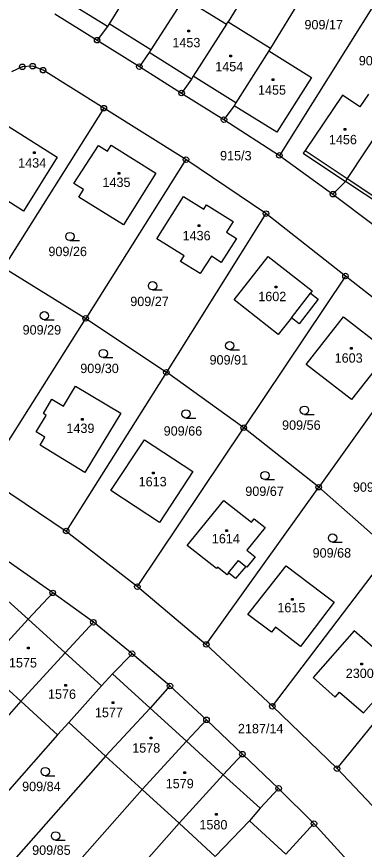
# Model space of a CAD drawing. Extents: x -795483 to -789093, y -1112258 to -1108741.
# Drawn here: x -791249.5 to -791186.7, y -1109507 to -1109356.5 of the extents above; entities that cross this region are included whole.
import ezdxf

# ---------------------------------------------------------------- set-up
doc = ezdxf.new("R2010")
doc.units = 0
for name, color, linetype in [('Vrstva 1', 7, 'Continuous'), ('Vrstva 14', 7, 'Continuous'), ('Vrstva 15', 7, 'Continuous'), ('Vrstva 2', 7, 'Continuous'), ('Vrstva 23', 7, 'Continuous'), ('Vrstva 25', 7, 'Continuous'), ('Vrstva 28', 7, 'Continuous')]:
    doc.layers.add(name, color=color, linetype=linetype)

msp = doc.modelspace()

# ---------------------------------------------------------------- linework, layer by layer
at = {"layer": 'Vrstva 1'}
for p, q in [((-791198.5, -1109336.54), (-791211.33, -1109357.44)), ((-791190.91, -1109341.29), (-791203.67, -1109362.23)), ((-791180.78, -1109347.68), (-791202.06, -1109381.61)), ((-791226.99, -1109348.33), (-791232.81, -1109357.83)), ((-791219.26, -1109353.1), (-791225.27, -1109362.54)), ((-791219.26, -1109353.1), (-791211.62, -1109357.9)), ((-791242.59, -1109356), (-791234.98, -1109360.78)), ((-791233.13, -1109358.34), (-791234.98, -1109360.78)), ((-791232.81, -1109357.83), (-791233.13, -1109358.34)), ((-791211.62, -1109357.9), (-791217.62, -1109367.31)), ((-791211.62, -1109357.9), (-791211.33, -1109357.44)), ((-791211.33, -1109357.44), (-791203.67, -1109362.23)), ((-791234.98, -1109360.78), (-791227.35, -1109365.57)), ((-791225.59, -1109363.04), (-791227.35, -1109365.57)), ((-791225.27, -1109362.54), (-791225.59, -1109363.04)), ((-791203.98, -1109362.72), (-791209.91, -1109372.12)), ((-791203.67, -1109362.23), (-791203.98, -1109362.72)), ((-791203.98, -1109362.72), (-791196.29, -1109367.53)), ((-791248.49, -1109365.61), (-791250.45, -1109366.5)), ((-791246.63, -1109365.48), (-791248.49, -1109365.61)), ((-791244.73, -1109366.2), (-791246.63, -1109365.48)), ((-791233.76, -1109373.08), (-791244.73, -1109366.2)), ((-791227.35, -1109365.57), (-791219.73, -1109370.35)), ((-791217.62, -1109367.31), (-791217.94, -1109367.82)), ((-791196.29, -1109367.53), (-791202.52, -1109377.44)), ((-791217.94, -1109367.82), (-791219.73, -1109370.35)), ((-791219.73, -1109370.35), (-791212.07, -1109375.15)), ((-791190.66, -1109370.73), (-791197.43, -1109380.7)), ((-791187.53, -1109372.83), (-791190.66, -1109370.73)), ((-791185.98, -1109370.54), (-791187.53, -1109372.83)), ((-791209.91, -1109372.12), (-791210.22, -1109372.63)), ((-791233.76, -1109373.08), (-791251.9, -1109401.85)), ((-791218.94, -1109382.38), (-791233.76, -1109373.08)), ((-791210.22, -1109372.63), (-791212.07, -1109375.15)), ((-791202.52, -1109377.44), (-791210.22, -1109372.63)), ((-791212.07, -1109375.15), (-791202.06, -1109381.61)), ((-791251.07, -1109376.33), (-791242.17, -1109381.91)), ((-791183.21, -1109375.73), (-791189.81, -1109385.8)), ((-791239.2, -1109386.7), (-791234.72, -1109379.81)), ((-791234.72, -1109379.81), (-791233.1, -1109380.82)), ((-791233.1, -1109380.82), (-791232.46, -1109379.77)), ((-791232.46, -1109379.77), (-791224.35, -1109384.82)), ((-791197.43, -1109380.7), (-791197.76, -1109381.2)), ((-791197.76, -1109381.2), (-791190.15, -1109386.3)), ((-791242.17, -1109381.91), (-791248.29, -1109391.67)), ((-791218.94, -1109382.38), (-791237.04, -1109411.08)), ((-791204.5, -1109392.13), (-791218.94, -1109382.38)), ((-791202.06, -1109381.61), (-791192.4, -1109388.62)), ((-791224.35, -1109384.82), (-791230.19, -1109394.17)), ((-791189.81, -1109385.8), (-791190.15, -1109386.3)), ((-791248.29, -1109391.67), (-791257.2, -1109386.06)), ((-791237.45, -1109387.79), (-791239.2, -1109386.7)), ((-791190.15, -1109386.3), (-791192.4, -1109388.62)), ((-791238.29, -1109389.14), (-791237.45, -1109387.79)), ((-791192.4, -1109388.62), (-791185.15, -1109394.12)), ((-791230.19, -1109394.17), (-791238.29, -1109389.14)), ((-791224.18, -1109396.7), (-791219.38, -1109389.03)), ((-791219.38, -1109389.03), (-791215.7, -1109391.3)), ((-791215.7, -1109391.3), (-791215.23, -1109390.54)), ((-791215.23, -1109390.54), (-791210.42, -1109393.53)), ((-791204.5, -1109392.13), (-791222.48, -1109420.82)), ((-791190.14, -1109403.42), (-791204.5, -1109392.13)), ((-791210.42, -1109393.53), (-791211.63, -1109395.46)), ((-791211.63, -1109395.46), (-791209.81, -1109396.61)), ((-791219.28, -1109399.76), (-791224.18, -1109396.7)), ((-791209.81, -1109396.61), (-791212.56, -1109400.95)), ((-791219.93, -1109400.8), (-791219.28, -1109399.76)), ((-791216.35, -1109402.98), (-791219.93, -1109400.8)), ((-791214.34, -1109399.82), (-791216.35, -1109402.98)), ((-791212.56, -1109400.95), (-791214.34, -1109399.82)), ((-791210.22, -1109407.72), (-791204.12, -1109399.88)), ((-791204.12, -1109399.88), (-791196.12, -1109406.1)), ((-791251.9, -1109401.85), (-791237.04, -1109411.08)), ((-791190.14, -1109403.42), (-791208.5, -1109430.84)), ((-791178.23, -1109412.84), (-791190.14, -1109403.42)), ((-791196.12, -1109406.1), (-791196.44, -1109406.51)), ((-791196.44, -1109406.51), (-791195.06, -1109407.59)), ((-791202.27, -1109414.01), (-791210.22, -1109407.72)), ((-791195.06, -1109407.59), (-791198.51, -1109412.03)), ((-791255.12, -1109439.75), (-791237.04, -1109411.08)), ((-791237.04, -1109411.08), (-791222.48, -1109420.82)), ((-791199.89, -1109410.95), (-791202.27, -1109414.01)), ((-791198.51, -1109412.03), (-791199.89, -1109410.95)), ((-791197.22, -1109419.38), (-791190.5, -1109410.77)), ((-791190.5, -1109410.77), (-791182.33, -1109417.17)), ((-791175.81, -1109414.75), (-791194.97, -1109441.59)), ((-791182.33, -1109417.17), (-791189.06, -1109425.75)), ((-791189.06, -1109425.75), (-791197.22, -1109419.38)), ((-791222.48, -1109420.82), (-791240.56, -1109449.51)), ((-791208.5, -1109430.84), (-791222.48, -1109420.82)), ((-791241.04, -1109426.94), (-791238.87, -1109423.34)), ((-791238.87, -1109423.34), (-791230.67, -1109428.18)), ((-791244.69, -1109428.29), (-791243.14, -1109425.67)), ((-791243.14, -1109425.67), (-791241.04, -1109426.94)), ((-791245.99, -1109431.59), (-791244.18, -1109428.6)), ((-791244.18, -1109428.6), (-791244.69, -1109428.29)), ((-791230.67, -1109428.18), (-791237.18, -1109438.91)), ((-791227.71, -1109459.56), (-791208.5, -1109430.84)), ((-791194.97, -1109441.59), (-791208.5, -1109430.84)), ((-791244.42, -1109432.54), (-791245.99, -1109431.59)), ((-791245.28, -1109434), (-791244.42, -1109432.54)), ((-791237.18, -1109438.91), (-791245.28, -1109434)), ((-791232.49, -1109442.19), (-791226.45, -1109433.02)), ((-791226.45, -1109433.02), (-791217.67, -1109438.76)), ((-791255.12, -1109439.75), (-791240.56, -1109449.51)), ((-791217.67, -1109438.76), (-791223.69, -1109447.95)), ((-791223.69, -1109447.95), (-791232.49, -1109442.19)), ((-791215.26, -1109470.01), (-791194.97, -1109441.59)), ((-791181.96, -1109453.04), (-791194.97, -1109441.59)), ((-791218.69, -1109452.14), (-791212.11, -1109443.99)), ((-791212.11, -1109443.99), (-791207.12, -1109447.93)), ((-791207.12, -1109447.93), (-791206.62, -1109447.28)), ((-791206.62, -1109447.28), (-791204.63, -1109448.85)), ((-791204.63, -1109448.85), (-791207.96, -1109452.98)), ((-791240.56, -1109449.51), (-791227.71, -1109459.56)), ((-791213.43, -1109456.29), (-791218.69, -1109452.14)), ((-791207.96, -1109452.98), (-791206.47, -1109454.18)), ((-791203.34, -1109481.18), (-791181.96, -1109453.04)), ((-791242.99, -1109460.69), (-791252.89, -1109453.78)), ((-791206.47, -1109454.18), (-791207.97, -1109456.02)), ((-791213.24, -1109456.05), (-791213.43, -1109456.29)), ((-791211.52, -1109457.4), (-791213.24, -1109456.05)), ((-791208.13, -1109455.9), (-791209.97, -1109458.08)), ((-791207.97, -1109456.02), (-791208.13, -1109455.9)), ((-791207.77, -1109464.59), (-791200.87, -1109455.79)), ((-791200.87, -1109455.79), (-791192.19, -1109462.39)), ((-791211.24, -1109457.04), (-791211.52, -1109457.4)), ((-791209.97, -1109458.08), (-791211.24, -1109457.04)), ((-791254.26, -1109459.27), (-791247.45, -1109465.46)), ((-791227.71, -1109459.56), (-791215.26, -1109470.01)), ((-791247.45, -1109465.46), (-791242.99, -1109460.69)), ((-791235.66, -1109466), (-791242.99, -1109460.69)), ((-791192.19, -1109462.39), (-791198.27, -1109470.36)), ((-791247.45, -1109465.46), (-791255.42, -1109474.18)), ((-791203.47, -1109467.82), (-791207.77, -1109464.59)), ((-791191.65, -1109492.46), (-791169.46, -1109465.07)), ((-791235.66, -1109466), (-791240.75, -1109471.53)), ((-791228.68, -1109471.68), (-791235.66, -1109466)), ((-791202.76, -1109466.9), (-791203.47, -1109467.82)), ((-791198.27, -1109470.36), (-791202.76, -1109466.9)), ((-791188.58, -1109467.56), (-791195.96, -1109475.99)), ((-791180.29, -1109474.8), (-791188.58, -1109467.56)), ((-791215.26, -1109470.01), (-791203.34, -1109481.18)), ((-791240.75, -1109471.53), (-791248.78, -1109480.25)), ((-791228.68, -1109471.68), (-791232.19, -1109475.34)), ((-791221.82, -1109477.52), (-791228.68, -1109471.68)), ((-791248.78, -1109480.25), (-791255.42, -1109474.18)), ((-791232.19, -1109475.34), (-791234.19, -1109477.48)), ((-791195.96, -1109475.99), (-791191.97, -1109479.56)), ((-791186.89, -1109482.4), (-791180.29, -1109474.8)), ((-791234.19, -1109477.48), (-791240.11, -1109484.11)), ((-791221.82, -1109477.52), (-791225.42, -1109481.5)), ((-791215.23, -1109483.63), (-791221.82, -1109477.52)), ((-791191.97, -1109479.56), (-791191.2, -1109478.61)), ((-791191.2, -1109478.61), (-791186.89, -1109482.4)), ((-791248.78, -1109480.25), (-791265.98, -1109499.88)), ((-791242.14, -1109486.32), (-791248.78, -1109480.25)), ((-791225.42, -1109481.5), (-791233.45, -1109490.2)), ((-791203.34, -1109481.18), (-791191.65, -1109492.46)), ((-791215.23, -1109483.63), (-791218.82, -1109487.51)), ((-791208.74, -1109489.85), (-791215.23, -1109483.63)), ((-791240.11, -1109484.11), (-791242.14, -1109486.32)), ((-791233.45, -1109490.2), (-791240.11, -1109484.11)), ((-791242.14, -1109486.32), (-791259.29, -1109505.89)), ((-791218.82, -1109487.51), (-791226.86, -1109496.22)), ((-791233.45, -1109490.2), (-791252.61, -1109511.9)), ((-791226.86, -1109496.22), (-791233.45, -1109490.2)), ((-791208.74, -1109489.85), (-791212.19, -1109493.55)), ((-791202.2, -1109496.03), (-791208.74, -1109489.85)), ((-791191.65, -1109492.46), (-791180.47, -1109504.29)), ((-791212.19, -1109493.55), (-791220.19, -1109502.32)), ((-791226.86, -1109496.22), (-791245.93, -1109517.9)), ((-791220.19, -1109502.32), (-791226.86, -1109496.22)), ((-791202.2, -1109496.03), (-791205.52, -1109499.63)), ((-791195.83, -1109502.4), (-791202.2, -1109496.03)), ((-791205.52, -1109499.63), (-791207.49, -1109501.88)), ((-791220.19, -1109502.32), (-791239.24, -1109523.91)), ((-791213.67, -1109508.34), (-791220.19, -1109502.32)), ((-791207.49, -1109501.88), (-791213.67, -1109508.34)), ((-791195.83, -1109502.4), (-791200.91, -1109507.92)), ((-791189.75, -1109509.08), (-791195.83, -1109502.4))]:
    msp.add_line(p, q, dxfattribs=at)
at = {"layer": 'Vrstva 2'}
for p, q in [((-791233.13, -1109358.34), (-791240.74, -1109353.59)), ((-791225.27, -1109362.54), (-791232.81, -1109357.83)), ((-791217.94, -1109367.82), (-791225.59, -1109363.04)), ((-791209.91, -1109372.12), (-791217.62, -1109367.31)), ((-791197.43, -1109380.7), (-791189.81, -1109385.8)), ((-791189.81, -1109385.8), (-791182.42, -1109390.75)), ((-791182.76, -1109391.24), (-791190.15, -1109386.3)), ((-791199.89, -1109410.95), (-791196.44, -1109406.51)), ((-791211.24, -1109457.04), (-791209.46, -1109454.83)), ((-791209.46, -1109454.83), (-791208.13, -1109455.9)), ((-791240.75, -1109471.53), (-791247.45, -1109465.46)), ((-791234.19, -1109477.48), (-791240.75, -1109471.53)), ((-791225.42, -1109481.5), (-791232.19, -1109475.34)), ((-791218.82, -1109487.51), (-791225.42, -1109481.5)), ((-791212.19, -1109493.55), (-791218.82, -1109487.51)), ((-791205.52, -1109499.63), (-791212.19, -1109493.55)), ((-791200.91, -1109507.92), (-791207.49, -1109501.88))]:
    msp.add_line(p, q, dxfattribs=at)
at = {"layer": 'Vrstva 23'}
for p, q in [((-791239.9, -1109397.02), (-791238.15, -1109397.02)), ((-791224.96, -1109405.92), (-791223.21, -1109405.92)), ((-791244.51, -1109411.34), (-791242.76, -1109411.34)), ((-791211.04, -1109416.75), (-791209.29, -1109416.75)), ((-791233.88, -1109418.17), (-791232.13, -1109418.17)), ((-791218.93, -1109429.08), (-791217.18, -1109429.08)), ((-791197.54, -1109428.42), (-791195.79, -1109428.42)), ((-791204.67, -1109440.22), (-791202.92, -1109440.22)), ((-791192.47, -1109451.52), (-791190.72, -1109451.52)), ((-791244.35, -1109493.73), (-791242.6, -1109493.73)), ((-791242.48, -1109505.36), (-791240.73, -1109505.36))]:
    msp.add_line(p, q, dxfattribs=at)
for centre in [(-791239.9, -1109396.27), (-791224.96, -1109405.17), (-791244.51, -1109410.59), (-791211.04, -1109416), (-791233.88, -1109417.42), (-791218.93, -1109428.33), (-791197.54, -1109427.67), (-791204.67, -1109439.47), (-791192.47, -1109450.77), (-791244.35, -1109492.98), (-791242.48, -1109504.61)]:
    msp.add_circle(centre, 0.75, dxfattribs=at)
at = {"layer": 'Vrstva 25'}
for p, q in [((-791218.58, -1109358.97), (-791218.28, -1109358.97)), ((-791218.58, -1109359.27), (-791218.58, -1109358.97)), ((-791218.28, -1109359.27), (-791218.58, -1109359.27)), ((-791218.28, -1109358.97), (-791218.28, -1109359.27)), ((-791211.03, -1109363.47), (-791210.73, -1109363.47)), ((-791211.03, -1109363.77), (-791211.03, -1109363.47)), ((-791210.73, -1109363.77), (-791211.03, -1109363.77)), ((-791210.73, -1109363.47), (-791210.73, -1109363.77)), ((-791203.35, -1109367.77), (-791203.05, -1109367.77)), ((-791203.35, -1109368.07), (-791203.35, -1109367.77)), ((-791203.05, -1109367.77), (-791203.05, -1109368.07)), ((-791203.05, -1109368.07), (-791203.35, -1109368.07)), ((-791190.36, -1109376.76), (-791190.06, -1109376.76)), ((-791190.36, -1109377.06), (-791190.36, -1109376.76)), ((-791190.06, -1109376.76), (-791190.06, -1109377.06)), ((-791190.06, -1109377.06), (-791190.36, -1109377.06)), ((-791246.46, -1109380.99), (-791246.16, -1109380.99)), ((-791246.46, -1109381.29), (-791246.46, -1109380.99)), ((-791246.16, -1109381.29), (-791246.46, -1109381.29)), ((-791246.16, -1109380.99), (-791246.16, -1109381.29)), ((-791231.16, -1109384.71), (-791230.86, -1109384.71)), ((-791231.16, -1109385.01), (-791231.16, -1109384.71)), ((-791230.86, -1109385.01), (-791231.16, -1109385.01)), ((-791230.86, -1109384.71), (-791230.86, -1109385.01)), ((-791216.73, -1109394.16), (-791216.43, -1109394.16)), ((-791216.73, -1109394.46), (-791216.73, -1109394.16)), ((-791216.43, -1109394.46), (-791216.73, -1109394.46)), ((-791216.43, -1109394.16), (-791216.43, -1109394.46)), ((-791202.82, -1109405.22), (-791202.52, -1109405.22)), ((-791202.82, -1109405.52), (-791202.82, -1109405.22)), ((-791202.52, -1109405.22), (-791202.52, -1109405.52)), ((-791202.52, -1109405.52), (-791202.82, -1109405.52)), ((-791189.24, -1109416.36), (-791188.94, -1109416.36)), ((-791189.24, -1109416.66), (-791189.24, -1109416.36)), ((-791188.94, -1109416.66), (-791189.24, -1109416.66)), ((-791188.94, -1109416.36), (-791188.94, -1109416.66)), ((-791237.81, -1109429.15), (-791237.51, -1109429.15)), ((-791237.81, -1109429.45), (-791237.81, -1109429.15)), ((-791237.51, -1109429.45), (-791237.81, -1109429.45)), ((-791237.51, -1109429.15), (-791237.51, -1109429.45)), ((-791224.95, -1109438.86), (-791224.65, -1109438.86)), ((-791224.95, -1109439.16), (-791224.95, -1109438.86)), ((-791224.65, -1109439.16), (-791224.95, -1109439.16)), ((-791224.65, -1109438.86), (-791224.65, -1109439.16)), ((-791211.73, -1109449.3), (-791211.43, -1109449.3)), ((-791211.73, -1109449.6), (-791211.73, -1109449.3)), ((-791211.43, -1109449.6), (-791211.73, -1109449.6)), ((-791211.43, -1109449.3), (-791211.43, -1109449.6)), ((-791199.88, -1109461.69), (-791199.58, -1109461.69)), ((-791199.88, -1109461.99), (-791199.88, -1109461.69)), ((-791199.58, -1109461.99), (-791199.88, -1109461.99)), ((-791199.58, -1109461.69), (-791199.58, -1109461.99)), ((-791247.53, -1109470.52), (-791247.23, -1109470.52)), ((-791247.53, -1109470.82), (-791247.53, -1109470.52)), ((-791247.23, -1109470.82), (-791247.53, -1109470.82)), ((-791247.23, -1109470.52), (-791247.23, -1109470.82)), ((-791187.35, -1109473.42), (-791187.05, -1109473.42)), ((-791187.35, -1109473.72), (-791187.35, -1109473.42)), ((-791187.05, -1109473.72), (-791187.35, -1109473.72)), ((-791187.05, -1109473.42), (-791187.05, -1109473.72)), ((-791240.81, -1109477.27), (-791240.51, -1109477.27)), ((-791240.81, -1109477.57), (-791240.81, -1109477.27)), ((-791240.51, -1109477.57), (-791240.81, -1109477.57)), ((-791240.51, -1109477.27), (-791240.51, -1109477.57)), ((-791232.28, -1109480.37), (-791231.98, -1109480.37)), ((-791232.28, -1109480.67), (-791232.28, -1109480.37)), ((-791231.98, -1109480.67), (-791232.28, -1109480.67)), ((-791231.98, -1109480.37), (-791231.98, -1109480.67)), ((-791225.37, -1109486.78), (-791225.07, -1109486.78)), ((-791225.37, -1109487.08), (-791225.37, -1109486.78)), ((-791225.07, -1109487.08), (-791225.37, -1109487.08)), ((-791225.07, -1109486.78), (-791225.07, -1109487.08)), ((-791219.3, -1109493.04), (-791219, -1109493.04)), ((-791219.3, -1109493.34), (-791219.3, -1109493.04)), ((-791219, -1109493.34), (-791219.3, -1109493.34)), ((-791219, -1109493.04), (-791219, -1109493.34)), ((-791213.6, -1109500.58), (-791213.3, -1109500.58)), ((-791213.6, -1109500.88), (-791213.6, -1109500.58)), ((-791213.3, -1109500.88), (-791213.6, -1109500.88)), ((-791213.3, -1109500.58), (-791213.3, -1109500.88))]:
    msp.add_line(p, q, dxfattribs=at)
at = {"layer": 'Vrstva 28'}
for centre, radius in [((-791234.98, -1109360.78), 0.5), ((-791234.98, -1109360.78), 0.01), ((-791248.49, -1109365.61), 0.5), ((-791248.49, -1109365.61), 0.01), ((-791246.63, -1109365.48), 0.5), ((-791246.63, -1109365.48), 0.01), ((-791244.73, -1109366.2), 0.5), ((-791244.73, -1109366.2), 0.01), ((-791227.35, -1109365.57), 0.5), ((-791227.35, -1109365.57), 0.01), ((-791219.73, -1109370.35), 0.5), ((-791219.73, -1109370.35), 0.01), ((-791233.76, -1109373.08), 0.5), ((-791233.76, -1109373.08), 0.01), ((-791212.07, -1109375.15), 0.5), ((-791212.07, -1109375.15), 0.01), ((-791202.06, -1109381.61), 0.5), ((-791218.94, -1109382.38), 0.5), ((-791218.94, -1109382.38), 0.01), ((-791202.06, -1109381.61), 0.01), ((-791192.4, -1109388.62), 0.5), ((-791192.4, -1109388.62), 0.01), ((-791204.5, -1109392.13), 0.5), ((-791204.5, -1109392.13), 0.01), ((-791190.14, -1109403.42), 0.5), ((-791190.14, -1109403.42), 0.01), ((-791237.04, -1109411.08), 0.5), ((-791237.04, -1109411.08), 0.01), ((-791222.48, -1109420.82), 0.5), ((-791222.48, -1109420.82), 0.01), ((-791208.5, -1109430.84), 0.5), ((-791208.5, -1109430.84), 0.01), ((-791194.97, -1109441.59), 0.5), ((-791194.97, -1109441.59), 0.01), ((-791240.56, -1109449.51), 0.5), ((-791240.56, -1109449.51), 0.01), ((-791227.71, -1109459.56), 0.5), ((-791227.71, -1109459.56), 0.01), ((-791242.99, -1109460.69), 0.5), ((-791242.99, -1109460.69), 0.01), ((-791235.66, -1109466), 0.5), ((-791235.66, -1109466), 0.01), ((-791215.26, -1109470.01), 0.5), ((-791215.26, -1109470.01), 0.01), ((-791228.68, -1109471.68), 0.5), ((-791228.68, -1109471.68), 0.01), ((-791221.82, -1109477.52), 0.5), ((-791221.82, -1109477.52), 0.01), ((-791203.34, -1109481.18), 0.5), ((-791203.34, -1109481.18), 0.01), ((-791215.23, -1109483.63), 0.5), ((-791215.23, -1109483.63), 0.01), ((-791208.74, -1109489.85), 0.5), ((-791208.74, -1109489.85), 0.01), ((-791191.65, -1109492.46), 0.5), ((-791191.65, -1109492.46), 0.01), ((-791202.2, -1109496.03), 0.5), ((-791202.2, -1109496.03), 0.01), ((-791195.83, -1109502.4), 0.5), ((-791195.83, -1109502.4), 0.01)]:
    msp.add_circle(centre, radius, dxfattribs=at)

# ---------------------------------------------------------------- texts
at = {"layer": 'Vrstva 14'}
for s, p in [('909/17', (-791197.54, -1109358.83)), ('909/31', (-791187.73, -1109365.34)), ('915/3', (-791212.78, -1109382.51)), ('909/26', (-791243.77, -1109399.82)), ('909/27', (-791228.99, -1109408.85)), ('909/29', (-791248.43, -1109414)), ('909/91', (-791214.68, -1109419.42)), ('909/30', (-791238.02, -1109420.96)), ('909/56', (-791201.58, -1109431.21)), ('909/66', (-791222.96, -1109432.27)), ('909/67', (-791208.22, -1109443.17)), ('909/57', (-791188.8, -1109442.42)), ('909/68', (-791196.07, -1109454.31)), ('2187/14', (-791209.55, -1109486.07)), ('909/84', (-791248.52, -1109496.53)), ('909/85', (-791246.71, -1109508.04))]:
    msp.add_text(s, height=1.7, dxfattribs=at).set_placement(p)
at = {"layer": 'Vrstva 15'}
for s, p in [('1453', (-791221.39, -1109362.07)), ('1454', (-791213.65, -1109366.41)), ('1455', (-791205.93, -1109370.63)), ('1456', (-791193.13, -1109379.6)), ('1434', (-791249.23, -1109383.82)), ('1435', (-791234.01, -1109387.32)), ('1436', (-791219.55, -1109396.96)), ('1602', (-791205.88, -1109407.96)), ('1603', (-791192.09, -1109419.08)), ('1439', (-791240.52, -1109431.79)), ('1613', (-791227.48, -1109441.43)), ('1614', (-791214.26, -1109451.73)), ('1615', (-791202.43, -1109464.2)), ('1575', (-791250.9, -1109474.17)), ('2300', (-791190.08, -1109476.08)), ('1576', (-791243.85, -1109479.84)), ('1577', (-791235.38, -1109483.16)), ('1578', (-791228.64, -1109489.56)), ('1579', (-791222.59, -1109496.01)), ('1580', (-791216.51, -1109503.45))]:
    msp.add_text(s, height=1.7, dxfattribs=at).set_placement(p)

doc.saveas('drawing.dxf')
